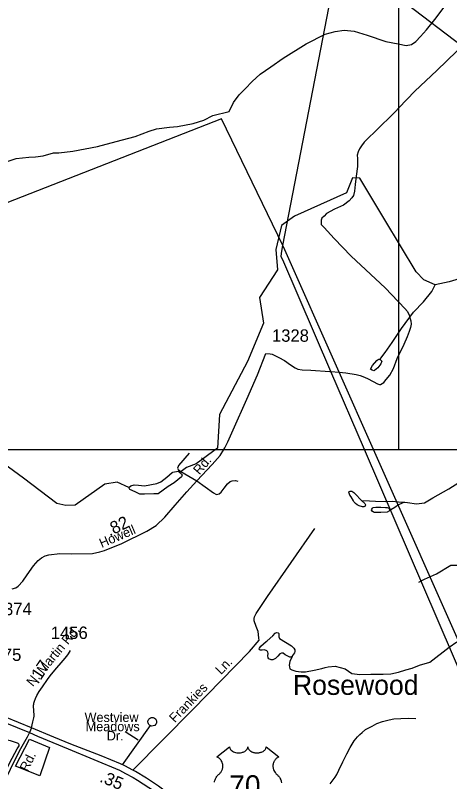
# Model space of a CAD drawing. Extents: x 2206922 to 2357709, y 510027 to 673830.
# Drawn here: x 2284540 to 2288911, y 607406 to 615129 of the extents above; entities that cross this region are included whole.
import ezdxf

# ---------------------------------------------------------------- set-up
doc = ezdxf.new("R2010")
doc.units = 0
for name, color, linetype in [('Exist Boundary Political City Limit New', 7, 'Continuous'), ('Exist Boundary Political Urban Extension UEB', 7, 'Continuous'), ('Exist Civil Demographics Community Label', 7, 'Continuous'), ('Exist Hydrographic Misc Water Feature', 7, 'Continuous'), ('Exist Road Non-System Type 51', 7, 'Continuous'), ('Exist Road Non-System Type 51 Label', 7, 'Continuous'), ('Exist Road Primary US Divided Attributed', 7, 'Continuous'), ('Exist Road Primary US Mileage Tenths English Label', 7, 'Continuous'), ('Exist Road Primary US Shield CELL', 7, 'Continuous'), ('Exist Road Primary US Shield Number Label', 7, 'Continuous'), ('Exist Road Secondary Mileage Hundredths English Label', 7, 'Continuous'), ('Exist Road Secondary Type 51 Attributed', 7, 'Continuous'), ('Exist Road Secondary Type 51 Label', 7, 'Continuous'), ('Exist Road Secondary Type 51 Number Label', 7, 'Continuous'), ('Exist Utilities Electrical Transmission Line', 7, 'Continuous'), ('Map Preparation Boundary City Limit Buffer Line', 7, 'Continuous'), ('Map Preparation Inset Cut Line', 7, 'Continuous')]:
    doc.layers.add(name, color=color, linetype=linetype)

msp = doc.modelspace()

# ---------------------------------------------------------------- linework, layer by layer
at = {"layer": 'Exist Boundary Political City Limit New'}
msp.add_lwpolyline([(2284884, 607748.3), (2284786, 607464.7), (2284540, 607563.1), (2284680.5, 607832.9), (2284884, 607748.3)], dxfattribs=at)
at = {"layer": 'Exist Boundary Political Urban Extension UEB'}
for p, q in [((2288145.2, 610753.3), (2287800, 611532.5)), ((2289380.7, 607963.8), (2288145.2, 610753.3))]:
    msp.add_line(p, q, dxfattribs=at)
for points in [[(2287233.6, 612809.9), (2286613.4, 614084.7), (2279571.9, 611328.3)], [(2287800, 611532.5), (2287240.2, 612796.4), (2287233.6, 612809.9)]]:
    msp.add_lwpolyline(points, dxfattribs=at)
at = {"layer": 'Exist Hydrographic Misc Water Feature'}
for points in [[(2286528.4, 614120.4), (2286691.2, 614161), (2286736.5, 614249.5), (2286793.9, 614326), (2286853.2, 614386.4), (2286922.5, 614463.2), (2287003.7, 614534.1), (2287110.7, 614610.9), (2287234.2, 614698.1), (2287468.6, 614840), (2287657.2, 614939.8), (2287757.5, 614964.8), (2287848.9, 614977.8), (2287948.8, 614970.4), (2288081.1, 614927.8), (2288269.7, 614865.7), (2288394, 614840.9), (2288472.3, 614823.5), (2288528.3, 614836.1), (2288571.5, 614866.5), (2288617.5, 614914.8), (2288678.8, 614981.3), (2288763.7, 615088.2), (2288907.2, 615277.4)], [(2283696, 613433.9), (2283795.9, 613452.4), (2283926.9, 613499.5), (2284140.4, 613561.5), (2284317.9, 613609.3), (2284549, 613685.3), (2284677, 613700.4), (2284740.8, 613703), (2284820.7, 613712), (2284924.1, 613742.7), (2284978.2, 613741.4), (2285118.1, 613758.5), (2285367.4, 613806.9), (2285552.8, 613858.5), (2285746.1, 613906.4), (2285887.1, 613959.9), (2285961.1, 613984.6), (2286090.6, 614003.1), (2286170.8, 614009.3), (2286331.1, 614040.2), (2286435.9, 614071), (2286528.4, 614120.4)], [(2289141.7, 612514.8), (2288907, 612442.1), (2288766.7, 612414.3), (2288650.5, 612461.5), (2288574.3, 612544), (2288259.9, 613067.1), (2288006.7, 613487.9), (2287933.2, 613492), (2287871.9, 613340.8), (2287349.2, 613103.8), (2287218.5, 613009.8), (2287161.3, 612768.8), (2287177.7, 612564.5), (2286998, 612286.6), (2287036.5, 612025.1), (2286875.5, 611641.1), (2286594.5, 611106.3), (2286574, 610766.9), (2286358.1, 610609.2), (2286262.2, 610571.5), (2286194.3, 610520.7)], [(2288209.9, 611659.4), (2288262.8, 611729.7), (2288334, 611832.5), (2288426.7, 611971), (2288548.9, 612138.4), (2288648.1, 612241.2), (2288732.8, 612345.3), (2288766.7, 612414.3)], [(2288207.4, 611660.7), (2288211.3, 611658.5), (2288221.1, 611650.9), (2288227.5, 611643.1), (2288217.4, 611617), (2288197.9, 611588.8), (2288187.9, 611576.5), (2288155.9, 611548.4), (2288149.9, 611546.1), (2288132.3, 611552), (2288115.9, 611563.8), (2288118.4, 611569.9), (2288135.8, 611598.1), (2288179.3, 611650.4), (2288195.3, 611664.6), (2288207.4, 611660.7)], [(2285683.1, 610369.3), (2285564.8, 610423.6), (2285441.5, 610404.3), (2285141.2, 610192.4), (2285048.7, 610188.5), (2284956.3, 610207.8), (2284621.6, 610465.2), (2284316.8, 610684.8)], [(2288457.3, 610222), (2288487.3, 610218.3), (2288577.3, 610205.1), (2288659.5, 610215.9), (2288742.8, 610264.6), (2288902.1, 610356.1), (2289140.6, 610506.4), (2289198, 610544.8), (2289243.5, 610581.3), (2289289.4, 610619.4), (2289335.2, 610634), (2289379, 610622.5), (2289423.5, 610590.7), (2289440.1, 610537.1), (2289454.7, 610435.1), (2289463.7, 610347.4), (2289464.3, 610273.5), (2289471.1, 610209.6), (2289505.6, 610135.9), (2289568.5, 610064.3), (2289630.8, 610003), (2289683.5, 609953.8), (2289709.4, 609915.8), (2289734.2, 609880)], [(2286125.1, 610523.5), (2286179.9, 610533.8), (2286217.6, 610499.5), (2286210.8, 610479), (2286138.8, 610417.3), (2286077.2, 610379.5), (2285977.8, 610307.6), (2285933.2, 610307.6), (2285840.7, 610304.1), (2285792.8, 610304.1), (2285744.8, 610328.1), (2285693.4, 610348.7), (2285683.1, 610369.3), (2285703.7, 610386.4), (2285734.5, 610396.7), (2285779.1, 610393.3), (2285840.7, 610386.4), (2285964.1, 610410.4), (2286005.2, 610427.5), (2286063.4, 610475.5), (2286118.3, 610520.1), (2286125.1, 610523.5)], [(2288023.4, 610237.9), (2288057.7, 610210.4), (2288061.8, 610202.5), (2288063.8, 610194.5), (2288062, 610186.2), (2288058.3, 610178.3), (2288048.2, 610174.2), (2288035.7, 610176), (2288000.1, 610185.8), (2287980, 610195.4), (2287963.6, 610207.6), (2287951.7, 610223.1), (2287943.5, 610236.9), (2287919.1, 610276.7), (2287906.8, 610292.8), (2287901.2, 610312.7), (2287896.9, 610324.7), (2287900.8, 610330.6), (2287908.8, 610332.6), (2287916.8, 610334.7), (2287926.6, 610333.2), (2287946.9, 610319.2), (2287959, 610307.2), (2288023.4, 610237.9)], [(2288023.4, 610237.9), (2288103.6, 610236.7), (2288163.5, 610233.4), (2288261.5, 610230), (2288333.5, 610230.9), (2288397.4, 610227.4), (2288457.3, 610222)], [(2288457.3, 610222), (2288397.7, 610195.3), (2288359.9, 610167.3), (2288318.3, 610144.8), (2288306.8, 610134.4)], [(2288306.8, 610134.4), (2288282.8, 610120.5), (2288218.4, 610119.7), (2288154.7, 610119.1), (2288144.2, 610123.1), (2288132.3, 610131), (2288126.4, 610142.9), (2288128.4, 610152.7), (2288134.4, 610161.1), (2288140.1, 610167.2), (2288168, 610171.5), (2288218.2, 610171.6), (2288266, 610170.1), (2288283.9, 610170.3), (2288297.8, 610162.5), (2288304.4, 610152.6), (2288308, 610142.7), (2288306.8, 610134.4)], [(2288601.1, 609417.7), (2288658.5, 609446.3), (2288780.3, 609501.4), (2288923.2, 609588.5), (2288994.8, 609587.5), (2289063.5, 609545.9), (2289193.9, 609479.2), (2289280, 609442.3), (2289352.4, 609433), (2289460.2, 609429.8), (2289550, 609468.6), (2289605.2, 609529.2), (2289654.8, 609595.5), (2289678.4, 609641.8), (2289713.9, 609684)], [(2287330.6, 608676.3), (2287326.6, 608667.5), (2287312.7, 608661.9), (2287302.7, 608661.8), (2287254.3, 608683.7), (2287234.4, 608699.3), (2287218.6, 608701.3), (2287200.6, 608695.1), (2287180.9, 608670.9), (2287158.9, 608646.6), (2287133.1, 608634.3), (2287115.3, 608634.1), (2287092.7, 608642), (2287084.9, 608654.1), (2287082.7, 608673.9), (2287084.3, 608696), (2287082.5, 608710), (2287078.1, 608718), (2287070.6, 608725.6), (2287048, 608733.5), (2287024.2, 608731.4), (2287008.2, 608731.4), (2286998.2, 608735.3), (2286994.5, 608743.1), (2286995.7, 608751.1), (2287011.9, 608771.3), (2287037.5, 608793.4), (2287063.8, 608817.5), (2287073.2, 608825.8), (2287130.8, 608876.3), (2287156.5, 608902.5), (2287168.6, 608908.7), (2287184.4, 608906.8), (2287190.3, 608899), (2287192.8, 608890.9), (2287193.2, 608864.9), (2287199.1, 608847), (2287317.8, 608773.9), (2287344.1, 608752.5), (2287353.7, 608734.4), (2287354.6, 608718.5), (2287348, 608702.4), (2287330.6, 608676.3)], [(2287330.6, 608676.3), (2287326.6, 608667.5), (2287303.5, 608615.9), (2287295.5, 608578.2), (2287298, 608562), (2287303.9, 608544), (2287323.8, 608534.1), (2287364.2, 608520.8), (2287416.1, 608513.4), (2287459.7, 608513.7), (2287546.1, 608528.2), (2287623.6, 608545), (2287657.6, 608555.3), (2287689.6, 608563.8), (2287759.1, 608570.4), (2287859.8, 608541.4), (2287928.3, 608495.9), (2288006.2, 608486.5), (2288118.2, 608487.9), (2288242, 608488.7), (2288319.7, 608491.6), (2288395.6, 608510.2), (2288469, 608533.2), (2288533.2, 608547.8), (2288608.9, 608578.2), (2288710.4, 608609.1), (2288907, 608761.2), (2288982.3, 608815.6)]]:
    msp.add_lwpolyline(points, dxfattribs=at)
at = {"layer": 'Exist Road Non-System Type 51'}
for p, q in [((2287715, 611539.2), (2287800, 611532.5)), ((2285896.6, 607970.4), (2285615.9, 607575.7))]:
    msp.add_line(p, q, dxfattribs=at)
for points in [[(2289030.4, 614824.3), (2288984.4, 614767.3), (2288782.4, 614574.1), (2288562.6, 614363), (2288400.3, 614197.1)], [(2288400.3, 614197.1), (2288365, 614160.9), (2288160.7, 613958.7), (2288089.6, 613892.1), (2288051.9, 613852.1), (2288023, 613814.3), (2288005.3, 613783.2), (2287989.7, 613752.1), (2287980.9, 613718.8), (2287983.1, 613685.5), (2287985.3, 613605.5), (2287972, 613507.8), (2287960.9, 613423.3), (2287954.2, 613356.7), (2287943.1, 613314.5), (2287927.6, 613287.8), (2287898.7, 613259), (2287843.2, 613214.5), (2287752.2, 613174.5), (2287672.2, 613130.1), (2287647.8, 613105.7), (2287625.6, 613085.7), (2287619, 613065.7), (2287619, 613047.9), (2287619, 613021.3), (2287647.8, 612990.2), (2287747.7, 612879.1), (2287918.7, 612701.4), (2288262.8, 612381.5), (2288391.6, 612246), (2288400.3, 612236.9)], [(2288400.3, 612236.9), (2288460.4, 612174.9), (2288487.1, 612143.8), (2288504.8, 612106), (2288511.5, 612081.6), (2288520.4, 612048.3), (2288524.8, 612014.9), (2288518.1, 611981.6), (2288504.8, 611943.8), (2288484.8, 611888.3), (2288449.3, 611812.8), (2288400.3, 611708.2)], [(2287800, 611532.5), (2287865.4, 611527.3), (2287969.8, 611509.5), (2288009.9, 611498.9), (2288055.9, 611481.3), (2288092.2, 611465.6), (2288184.5, 611414.6), (2288205.1, 611408.5), (2288216.2, 611408.5), (2288247.3, 611428.5), (2288273.9, 611457.3), (2288309.4, 611501.8), (2288345, 611568.4), (2288382.7, 611670.6), (2288400.3, 611708.2)], [(2286290.2, 610715.1), (2286183.4, 610592.1), (2286179.6, 610582.2), (2286171.6, 610564), (2286179.7, 610550.2), (2286203.9, 610530.3), (2286366.7, 610436.6)], [(2286366.7, 610436.6), (2286535.5, 610316.6), (2286556.2, 610303.3), (2286568, 610298.8), (2286590.2, 610304.8), (2286611, 610322.5), (2286640.6, 610364), (2286674.6, 610408.4), (2286702.7, 610429.2), (2286722, 610438.1), (2286756, 610441), (2286779.7, 610433.6)], [(2285720.9, 607521.8), (2286325.9, 608131.9), (2286896.7, 608718.1), (2286995.2, 608832.7), (2286992, 608852.1), (2286987.1, 608889.3), (2286982.3, 608918.3), (2286962.9, 608968.4), (2286945.2, 609028.1), (2286945.2, 609050.8), (2286948.4, 609066.9), (2286962.9, 609099.2), (2287077.5, 609270.4), (2287555.3, 609958.4)], [(2285896.6, 607970.4), (2285889, 607976.1), (2285883.6, 607982.1), (2285878.5, 607989.1), (2285875.3, 607998), (2285873.7, 608005.8), (2285874.1, 608016.3), (2285876.9, 608024.9), (2285880, 608030.4), (2285882.6, 608035.1), (2285890.1, 608043.2), (2285898.4, 608048), (2285909.2, 608052.3), (2285919.5, 608052.6), (2285928.1, 608051.5), (2285941.8, 608046.2), (2285949.9, 608038.9), (2285953.4, 608034.3), (2285958.2, 608026.8), (2285960.9, 608018.4), (2285961.7, 608009), (2285960.4, 607998.8), (2285956.4, 607989.1), (2285950.4, 607980.4), (2285942.3, 607972.4), (2285928.3, 607966.7), (2285909.5, 607965.4), (2285896.6, 607970.4)], [(2287708.2, 607385.3), (2287737.8, 607422.7), (2287759.6, 607450.8), (2287775.2, 607477.3), (2287795.4, 607522.4), (2287835.9, 607606.6), (2287876.4, 607686), (2287910.7, 607751.5), (2287951.2, 607816.9), (2287982.3, 607857.4), (2288007.2, 607882.4), (2288030.6, 607902.6), (2288063.3, 607932.2), (2288131.8, 607966.5), (2288177, 607991.4), (2288234.6, 608011.7), (2288301.5, 608027.3), (2288349.8, 608039.7), (2288421.4, 608042.8), (2288500.9, 608044.4), (2288572.5, 608041.3)], [(2284231.9, 607451.5), (2284354.4, 607411.2), (2284379.9, 607411.6), (2284385.6, 607414.5), (2284397, 607427.3), (2284421.2, 607468.7), (2284483.9, 607599.8), (2284556.6, 607735.3), (2284576.5, 607768.1), (2284578, 607775.5), (2284574.8, 607782.5), (2284569.1, 607788.8), (2284560.2, 607792), (2284489.3, 607817.3), (2284370.2, 607840.5), (2284348.6, 607847.9)]]:
    msp.add_lwpolyline(points, dxfattribs=at)
at = {"layer": 'Exist Road Non-System Type 51 Label'}
msp.add_lwpolyline([(2285645.3, 607910.2), (2285776, 607827.6)], dxfattribs=at)
at = {"layer": 'Exist Road Primary US Divided Attributed'}
for points in [[(2283116.4, 608756.4), (2283408.5, 608560.7), (2283762, 608332.5), (2284039.2, 608192.4), (2284433.4, 608001), (2284680.7, 607900.8)], [(2284702.3, 607949.4), (2284440.6, 608056.6), (2284399.3, 608073.4), (2284027.5, 608255.1), (2283898.2, 608324.5)], [(2284680.7, 607900.8), (2284763.5, 607863), (2285071.9, 607735.7), (2285588.4, 607520.1), (2285648.4, 607487.1), (2285725.5, 607447.9), (2285769, 607421.3), (2285940.3, 607311), (2286145.9, 607169), (2286205.9, 607124.9), (2286293.8, 607064.5)], [(2286328.5, 607106), (2286239.2, 607170), (2286234.7, 607173.3), (2286193.2, 607203), (2285979.5, 607358.8), (2285858.3, 607439.6), (2285749.4, 607507), (2285721.2, 607521.7), (2285641, 607564.2), (2285598.2, 607583.8), (2285402.4, 607664.6), (2285097.4, 607785.2), (2284925.7, 607854.7), (2284702.3, 607949.4)]]:
    msp.add_lwpolyline(points, dxfattribs=at)
at = {"layer": 'Exist Road Primary US Shield CELL'}
msp.add_lwpolyline([(2286543.4, 607400.6), (2286545.4, 607409.8), (2286547.3, 607416.4), (2286550, 607424.5), (2286553.6, 607433.4), (2286557.9, 607441.9), (2286562, 607449), (2286567, 607456.6), (2286572.1, 607463), (2286578.6, 607470.2), (2286585.5, 607476.7), (2286591.7, 607481.8), (2286599.2, 607489.1), (2286603, 607493.5), (2286607.7, 607499.6), (2286611.4, 607505.3), (2286614.4, 607510.4), (2286618.3, 607517.9), (2286620.7, 607523.6), (2286623.6, 607532.2), (2286625.1, 607538.3), (2286626.6, 607546.1), (2286627.6, 607553.5), (2286628, 607562.7), (2286627.8, 607570.3), (2286626.8, 607579.2), (2286625.1, 607587.7), (2286623.1, 607595.2), (2286619.9, 607603.7), (2286617, 607609.9), (2286612, 607618.3), (2286606.6, 607626.2), (2286600.9, 607632.5), (2286595.2, 607638.2), (2286589.8, 607642.5), (2286584.6, 607646.2), (2286578, 607650.2), (2286571.7, 607653.3), (2286567.8, 607654.9), (2286696.3, 607757.3), (2286696.7, 607752), (2286698, 607745.7), (2286699, 607742.4), (2286701.9, 607736.2), (2286706.8, 607728.8), (2286713.6, 607721.6), (2286721.2, 607715.3), (2286726.4, 607711.9), (2286735.2, 607707.2), (2286745.1, 607703.1), (2286756.2, 607699.9), (2286767.5, 607697.6), (2286779.9, 607696.2), (2286792.1, 607696), (2286805.4, 607697), (2286819.9, 607699.8), (2286826.7, 607701.5), (2286834.2, 607704.1), (2286841.2, 607707), (2286848.9, 607711.1), (2286855, 607715.1), (2286859.9, 607718.6), (2286866.7, 607725.1), (2286872.1, 607731.9), (2286874.4, 607735.7), (2286876.4, 607739.3), (2286879.1, 607747.1), (2286879.8, 607750.5), (2286880.4, 607757.6), (2286880.8, 607751.6), (2286881.4, 607747.9), (2286882.4, 607744.2), (2286883.9, 607740.4), (2286886.7, 607734.9), (2286889.7, 607730.3), (2286895.4, 607723.6), (2286899, 607720.2), (2286902.3, 607717.6), (2286911, 607711.6), (2286921.2, 607706.4), (2286926.2, 607704.2), (2286931.4, 607702.4), (2286937.9, 607700.4), (2286944.7, 607698.8), (2286951.4, 607697.7), (2286958.2, 607696.7), (2286965.2, 607696.1), (2286970.9, 607696), (2286977.9, 607696.1), (2286984.3, 607696.4), (2286990.9, 607697.2), (2286998.2, 607698.4), (2287004.1, 607699.7), (2287011.8, 607701.8), (2287018.8, 607704.3), (2287025, 607706.9), (2287032.9, 607711.1), (2287039.4, 607715.1), (2287044.1, 607718.9), (2287049.7, 607724.1), (2287055, 607730.3), (2287058.2, 607734.7), (2287060.4, 607739.4), (2287062.4, 607744.2), (2287063.7, 607749.4), (2287064.3, 607753.9), (2287064.4, 607757.7), (2287193, 607655.3), (2287190, 607654.1), (2287183, 607650.7), (2287177.4, 607647.4), (2287168.6, 607641.2), (2287164.8, 607637.8), (2287161, 607634.2), (2287157.5, 607630.4), (2287154.4, 607626.8), (2287150.7, 607621.7), (2287147.4, 607616.5), (2287144.1, 607610.8), (2287141.7, 607605.9), (2287137.7, 607595.5), (2287135.8, 607589), (2287134.6, 607583.5), (2287133.1, 607572), (2287132.7, 607566.5), (2287132.7, 607561.1), (2287133, 607555.4), (2287133.6, 607549.9), (2287134.6, 607544.2), (2287135.5, 607539.2), (2287137.1, 607533.1), (2287139.3, 607525.9), (2287142.1, 607519), (2287148, 607507.8), (2287155.6, 607496.4), (2287161, 607490.1), (2287166.3, 607484.6), (2287174.2, 607477.9), (2287178.5, 607474.1), (2287183.5, 607469.2), (2287191.5, 607459.8), (2287194.8, 607455.4), (2287198.1, 607450.5), (2287201.1, 607445.4), (2287204.2, 607439.9), (2287206.6, 607435.1), (2287211.1, 607424.1), (2287214.4, 607413.4), (2287215.9, 607407.8), (2287218.3, 607395.2)], dxfattribs=at)
at = {"layer": 'Exist Road Secondary Type 51 Attributed'}
for points in [[(2288482.7, 615241.2), (2289030.4, 614824.3)], [(2284509.2, 609348.1), (2284544.7, 609359.9), (2284568.4, 609376.2), (2284614.2, 609425.1), (2284658.6, 609490.2), (2284723.8, 609580.6), (2284768.2, 609635.4), (2284802.2, 609662), (2284839.2, 609681.3), (2284877.7, 609693.1), (2284987.2, 609703.5), (2285104.2, 609700.5), (2285317.3, 609706.4), (2285391.3, 609721.3), (2285438.7, 609734.6), (2285610.4, 609807.2), (2285863.5, 609928.6), (2285956.7, 609986.4), (2286044.1, 610070.8), (2286147.7, 610190.7), (2286266.1, 610327), (2286366.7, 610436.6), (2286520.7, 610601), (2286600.6, 610692.8), (2286638.6, 610753.3), (2286648, 610768.3), (2286679.1, 610832), (2286733.8, 610950.5), (2286870, 611261.5), (2286976.6, 611505.8), (2287062.4, 611719.1), (2287103.9, 611717.6), (2287123.8, 611713.9), (2287192.7, 611679.1), (2287250.4, 611649.5), (2287309.6, 611606.5), (2287355.5, 611576.9), (2287382.1, 611563.6), (2287426.5, 611557.7), (2287513.9, 611551.8), (2287706.3, 611539.9), (2287715, 611539.2)], [(2284702.3, 607949.4), (2284714.3, 608008.8), (2284726.6, 608047.7), (2284727.4, 608065.1), (2284724.6, 608129.5), (2284723.4, 608158.2), (2284723.7, 608176.5), (2284725, 608185.3), (2284727.2, 608197.6), (2284732.6, 608217.7), (2284741.7, 608243.4), (2284756.4, 608274.5), (2284778.4, 608314.8), (2284811.3, 608360.6), (2284862.1, 608436.3), (2284890.1, 608472.4), (2284937.9, 608528.9), (2285020.4, 608627), (2285058.3, 608671.6), (2285073.2, 608694.1), (2285093.4, 608727.1)], [(2284680.7, 607900.8), (2284657.4, 607854), (2284592.6, 607735.2), (2284526.7, 607613.6), (2284446.9, 607444.4), (2284395.6, 607295.2), (2284369, 607216.3), (2284305.3, 606999.6), (2284241.7, 606774.3), (2284216, 606684)], [(2284702.3, 607949.4), (2284680.7, 607900.8)]]:
    msp.add_lwpolyline(points, dxfattribs=at)
at = {"layer": 'Exist Utilities Electrical Transmission Line'}
for p, q in [((2287233.6, 612809.9), (2287803.3, 615758.3)), ((2288052.7, 610753.3), (2287715, 611539.2)), ((2289356.4, 607719.2), (2288052.7, 610753.3))]:
    msp.add_line(p, q, dxfattribs=at)
msp.add_lwpolyline([(2287715, 611539.2), (2287231.3, 612664.9), (2287215.1, 612694.8), (2287218.7, 612732.7), (2287233.6, 612809.9)], dxfattribs=at)
at = {"layer": 'Map Preparation Boundary City Limit Buffer Line'}
msp.add_lwpolyline([(2284884, 607748.3), (2284786, 607464.7), (2284540, 607563.1), (2284680.5, 607832.9), (2284884, 607748.3)], dxfattribs=at)
at = {"layer": 'Map Preparation Inset Cut Line'}
for p, q in [((2288400.3, 614197.1), (2288400.3, 615303.2)), ((2288400.3, 612236.9), (2288400.3, 614197.1)), ((2288400.3, 611708.2), (2288400.3, 612236.9)), ((2288400.3, 610753.3), (2288400.3, 611708.2)), ((2283993.7, 610753.3), (2286638.6, 610753.3)), ((2286638.6, 610753.3), (2288052.7, 610753.3)), ((2288052.7, 610753.3), (2288145.2, 610753.3)), ((2288145.2, 610753.3), (2288400.3, 610753.3)), ((2288400.3, 610753.3), (2291761.3, 610753.3))]:
    msp.add_line(p, q, dxfattribs=at)

# ---------------------------------------------------------------- texts
at = {"layer": 'Exist Civil Demographics Community Label'}
msp.add_text('Rosewood', height=200, dxfattribs=at).set_placement((2287334.3, 608280.1))
at = {"layer": 'Exist Road Non-System Type 51 Label'}
for s, p in [('Ln.', (2286610.3, 608478.1)), ('Frankies', (2286145.8, 607993.6))]:
    msp.add_text(s, height=95, rotation=46.20639, dxfattribs=at).set_placement(p)
for s, p in [('Westview', (2285236.5, 608007)), ('Meadows', (2285247.9, 607914.1)), ('Dr.', (2285459.8, 607821.3))]:
    msp.add_text(s, height=95, dxfattribs=at).set_placement(p)
at = {"layer": 'Exist Road Primary US Mileage Tenths English Label'}
msp.add_text('.35', height=125, rotation=337.34895, dxfattribs=at).set_placement((2285379.8, 607408.2))
at = {"layer": 'Exist Road Primary US Shield Number Label'}
msp.add_text('70', height=212.5, dxfattribs=at).set_placement((2286692.1, 607258))
at = {"layer": 'Exist Road Secondary Mileage Hundredths English Label'}
for s, rotation, p in [('.82', 26.2203, (2285489.1, 609875.1)), ('.17', 56.13596, (2284766.7, 608382.6))]:
    msp.add_text(s, height=125, rotation=rotation, dxfattribs=at).set_placement(p)
at = {"layer": 'Exist Road Secondary Type 51 Label'}
for s, rotation, p in [('Rd.', 49.20604, (2286392.2, 610492)), ('Howell', 23.08218, (2285408.9, 609760)), ('N. Martin Rd.', 50.09361, (2284715.2, 608357.3)), ('Rd.', 63.70399, (2284663.8, 607500.8))]:
    msp.add_text(s, height=95, rotation=rotation, dxfattribs=at).set_placement(p)
at = {"layer": 'Exist Road Secondary Type 51 Number Label'}
for s, p in [('1328', (2287122.8, 611838.9)), ('1374', (2284332.6, 609083.6)), ('1456', (2284896.4, 608843.7)), ('1375', (2284228.1, 608622.5))]:
    msp.add_text(s, height=125, dxfattribs=at).set_placement(p)

doc.saveas('drawing.dxf')
